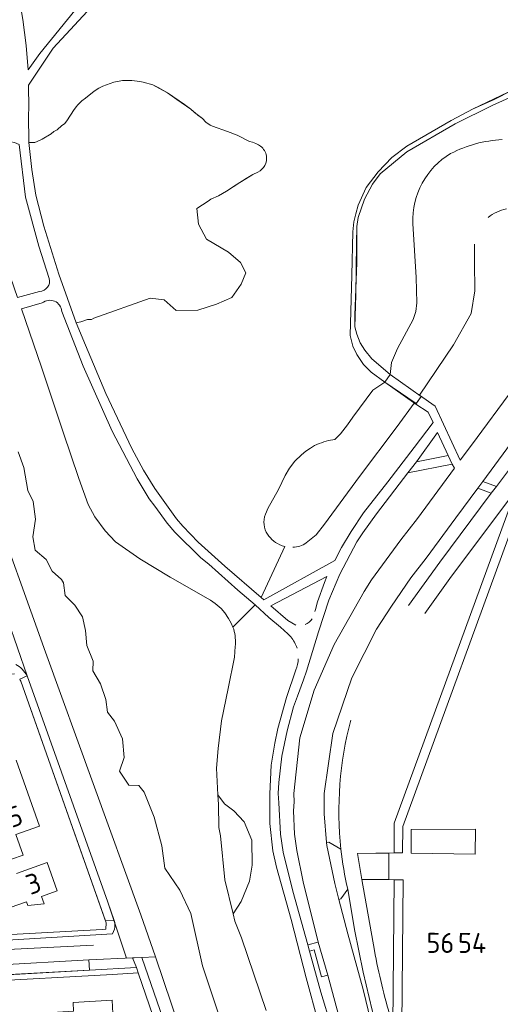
# Model space of a CAD drawing. Header units: metres. Extents: x 209813 to 223847, y 571801 to 587119.
# Tile 718 of 746: x 222097 to 222193, y 584708 to 584904. Entities that reach past the tile are written whole.
import ezdxf
from ezdxf.enums import TextEntityAlignment as Align

# ---------------------------------------------------------------- set-up
doc = ezdxf.new("R2010")
doc.units = ezdxf.units.M
for name, color, linetype, lineweight in [('B-RO-GR-BEPLANTING_CULTUUR_BOSPLANTSOEN-GV', 8, 'Continuous', 0), ('B-RO-GR-BEPLANTING_CULTUUR_HEESTERS-GV', 8, 'Continuous', 0), ('B-RO-GR-GRAS-GV', 8, 'Continuous', 0), ('B-RO-KW-KUNSTWERK_DEK-GV', 8, 'Continuous', 0), ('B-RO-OG-BEBOUWING-T18', 8, 'Continuous', 0), ('B-RO-OG-TERREIN_CULTUURSCHEIDING-GV', 8, 'Continuous', 0), ('B-RO-OG-TERREIN_ERF-GV', 8, 'Continuous', 0), ('B-RO-VH-VERHARDING_BETONSTRAATSTEEN-GV', 8, 'Continuous', 0), ('B-RO-VH-VERHARDING_HALFVERHARDING-GV', 8, 'Continuous', 0), ('B-RO-VH-VERHARDING_TEGEL-GV', 8, 'Continuous', 0)]:
    doc.layers.add(name, color=color, linetype=linetype, lineweight=lineweight)
doc.styles.add('NLCS-ISO-M200-T18', font='txt', dxfattribs={"height": 0.36})

msp = doc.modelspace()

# ---------------------------------------------------------------- linework, layer by layer
at = {"layer": 'B-RO-GR-BEPLANTING_CULTUUR_BOSPLANTSOEN-GV', "flags": 128}
for points in [[(222145.262, 584879.197), (222144.812, 584879.496), (222144.311, 584879.745), (222143.611, 584879.993), (222143.01, 584880.142), (222140.607, 584881.387), (222138.656, 584882.133), (222135.653, 584883.227), (222135.203, 584883.426), (222134.301, 584884.024), (222133.65, 584884.723), (222132.047, 584885.97), (222131.345, 584886.619), (222128.541, 584888.564), (222126.688, 584889.861), (222124.936, 584890.857), (222123.734, 584891.455), (222121.833, 584892.001), (222121.133, 584892.149), (222119.532, 584892.345), (222117.682, 584892.341), (222115.933, 584891.986), (222113.734, 584891.229), (222112.985, 584890.827), (222112.036, 584890.224), (222110.289, 584888.818)], [(222197.065, 584889.858), (222191.451, 584887.347), (222184.109, 584883.675), (222174.419, 584878.113), (222169.156, 584873.685), (222167.617, 584871.633), (222165.971, 584868.609), (222164.756, 584864.991), (222164.486, 584863.182), (222164.459, 584855.892), (222164.055, 584845.551), (222164.055, 584843.149), (222164.432, 584841.664), (222165.134, 584839.909), (222166.079, 584838.478), (222167.482, 584836.723), (222171.127, 584833.609), (222171.413, 584835.985), (222172.571, 584838.81), (222175.713, 584844.586), (222176.213, 584846.224), (222176.46, 584847.905), (222176.303, 584852.979), (222175.678, 584863.795)], [(222108.493, 584887.162), (222108.017, 584886.529), (222106.549, 584884.254), (222106.1, 584883.702), (222105.6, 584883.351), (222104.652, 584882.497), (222104.003, 584882.145), (222103.454, 584881.693), (222101.656, 584880.588), (222100.657, 584880.135), (222100.207, 584879.983), (222099.507, 584879.932), (222099.007, 584879.98), (222099.569, 584874.576), (222100.38, 584869.423), (222101.943, 584863.27), (222104.964, 584853.668), (222108.435, 584843.967), (222109.335, 584844.169), (222110.684, 584844.573), (222111.484, 584844.625), (222111.984, 584844.877), (222123.212, 584848.854), (222126.022, 584848.523), (222128.42, 584846.373), (222132.718, 584846.456), (222136.438, 584847.696), (222139.496, 584849.019), (222141.397, 584851.665), (222142.307, 584853.897), (222141.232, 584855.965), (222138.835, 584858.032), (222134.454, 584860.678), (222132.883, 584863.654), (222132.538, 584866.752), (222134.785, 584868.209), (222135.334, 584868.611), (222136.833, 584869.315), (222138.431, 584870.22), (222141.078, 584871.979), (222143.175, 584873.235), (222143.724, 584873.587), (222144.723, 584874.04)], [(222093.158, 584879.465), (222092.359, 584878.762), (222091.063, 584876.907), (222089.968, 584874.552), (222089.028, 584873.272), (222090.092, 584868.648), (222093.886, 584857.343), (222096.745, 584848.996), (222101.139, 584850.181)], [(222103.069, 584852.793), (222101.002, 584859.264), (222098.309, 584869.06), (222097.058, 584879.575), (222096.107, 584879.973), (222095.412, 584880.087), (222094.707, 584880.07)], [(222101.667, 584847.899), (222097.495, 584846.751), (222101.489, 584835.073), (222105.864, 584822.13), (222108.991, 584812.859), (222110.839, 584807.684), (222112.138, 584805.185), (222114.24, 584802.395), (222116.28, 584800.226), (222121.157, 584796.799), (222127.231, 584793.113), (222135.218, 584788.525), (222136.192, 584787.865), (222137.347, 584786.864), (222138.102, 584786.008), (222138.877, 584784.894), (222139.408, 584783.943), (222139.724, 584783.138), (222144.153, 584787.607), (222140.702, 584790.543), (222134.891, 584795.734), (222133.288, 584797.031), (222128.126, 584802.123), (222126.572, 584803.921), (222124.165, 584807.319), (222123.012, 584808.817), (222120.603, 584812.765), (222115.632, 584822.313), (222109.854, 584835.311), (222105.552, 584846.224)]]:
    msp.add_lwpolyline(points, dxfattribs=at)
at = {"layer": 'B-RO-GR-BEPLANTING_CULTUUR_BOSPLANTSOEN-GV'}
for points in [[(222146.417, 584877.248, 0.1874323), (222145.262, 584879.197)], [(222183.198, 584877.748, -0.107565), (222193.464, 584880.528)], [(222175.678, 584863.795, -0.2738934), (222183.198, 584877.748)], [(222101.139, 584850.181, 0.4675409), (222103.069, 584852.793)], [(222105.552, 584846.224, 0.6129114), (222101.667, 584847.899)]]:
    msp.add_lwpolyline(points, format="xyb", dxfattribs=at)
at = {"layer": 'B-RO-GR-BEPLANTING_CULTUUR_BOSPLANTSOEN-GV', "flags": 128}
msp.add_lwpolyline([(222139.796, 584725.877), (222141.404, 584728.374), (222143.057, 584732.426), (222143.553, 584735.651), (222143.471, 584740.612), (222141.983, 584744.25), (222139.916, 584746.482), (222138.015, 584747.888), (222136.724, 584749.675), (222136.865, 584747.757), (222136.947, 584743.115), (222137.235, 584741.46), (222138.145, 584732.702)], close=True, dxfattribs=at)
at = {"layer": 'B-RO-GR-BEPLANTING_CULTUUR_HEESTERS-GV', "flags": 128}
msp.add_lwpolyline([(222120.457, 584715.199), (222119.667, 584717.099), (222110.983, 584716.688), (222111.091, 584714.632)], close=True, dxfattribs=at)
at = {"layer": 'B-RO-GR-GRAS-GV', "flags": 128}
for points in [[(222095.23, 584915.958), (222095.934, 584913.908), (222096.792, 584910.456), (222097.805, 584904.503), (222098.466, 584899.299), (222098.852, 584894.454), (222101.198, 584897.725), (222109.021, 584907.355), (222118.362, 584915.258), (222128.472, 584923.204), (222136.654, 584930.821), (222137.297, 584932.482), (222135.798, 584931.978), (222131.5, 584930.966), (222127.551, 584930.405), (222121.851, 584930.14), (222116.75, 584930.378), (222109.748, 584931.311), (222106.746, 584931.854), (222107.648, 584931.206), (222106.57, 584926.424)], [(222112.338, 584907.986), (222103.87, 584898.785), (222098.933, 584891.415), (222098.993, 584886.838), (222098.895, 584885.486), (222099.007, 584879.98), (222099.507, 584879.932), (222100.207, 584879.983), (222100.657, 584880.135), (222101.656, 584880.588), (222103.454, 584881.693), (222104.003, 584882.145), (222104.652, 584882.497), (222105.6, 584883.351), (222106.1, 584883.702), (222106.549, 584884.254), (222108.017, 584886.529), (222108.493, 584887.162)], [(222110.289, 584888.818), (222112.036, 584890.224), (222112.985, 584890.827), (222113.734, 584891.229), (222115.933, 584891.986), (222117.682, 584892.341), (222119.532, 584892.345), (222121.133, 584892.149), (222121.833, 584892.001), (222123.734, 584891.455), (222125.787, 584890.359), (222126.688, 584889.861), (222130.043, 584887.567), (222131.345, 584886.619), (222132.698, 584885.421), (222133.65, 584884.723), (222134.301, 584884.024), (222135.203, 584883.426), (222135.653, 584883.227), (222138.656, 584882.133), (222140.607, 584881.387), (222143.01, 584880.142), (222143.611, 584879.993), (222144.311, 584879.745), (222144.812, 584879.496), (222145.262, 584879.197)], [(222158.789, 584820.428), (222160.105, 584820.658), (222161.229, 584821.747), (222162.617, 584823.559), (222163.671, 584825.106), (222167.688, 584830.459), (222170.039, 584832.076), (222167.348, 584834.104), (222165.782, 584835.616), (222164.459, 584837.614), (222163.65, 584839.288), (222163.164, 584841.394), (222163.461, 584853.435), (222163.65, 584862.129), (222163.893, 584864.1), (222164.244, 584865.693), (222164.756, 584867.421), (222166.349, 584870.958), (222168.751, 584874.117), (222171.477, 584876.979), (222174.446, 584879.247), (222183.326, 584884.377), (222187.699, 584886.699), (222195.958, 584890.587)], [(222144.723, 584874.04), (222143.724, 584873.587), (222142.376, 584872.783), (222139.829, 584871.175), (222138.431, 584870.22), (222136.833, 584869.315), (222135.284, 584868.61), (222134.785, 584868.209), (222132.538, 584866.752), (222132.883, 584863.654), (222134.454, 584860.678), (222138.835, 584858.032), (222141.232, 584855.965), (222142.307, 584853.897), (222141.397, 584851.665), (222139.496, 584849.019), (222136.438, 584847.696), (222132.718, 584846.456), (222128.42, 584846.373), (222126.022, 584848.523), (222123.212, 584848.854), (222111.984, 584844.877), (222111.484, 584844.625), (222110.684, 584844.573), (222109.335, 584844.169), (222108.435, 584843.967), (222110.295, 584839.467), (222114.366, 584829.817), (222119.54, 584818.869), (222121.899, 584814.52), (222124.157, 584810.872), (222128.471, 584804.777), (222129.724, 584803.328), (222132.781, 584800.133), (222138.142, 584795.341), (222145.334, 584789.109), (222150.074, 584799.279)], [(222146.412, 584806.205), (222146.721, 584806.881), (222148.821, 584810.651), (222150.171, 584813.425), (222151.054, 584814.923), (222152.067, 584816.301), (222153.385, 584817.569), (222154.282, 584818.318), (222155.184, 584818.93)]]:
    msp.add_lwpolyline(points, dxfattribs=at)
at = {"layer": 'B-RO-GR-GRAS-GV'}
for points in [[(222108.493, 584887.162, -0.0648772), (222110.289, 584888.818)], [(222146.417, 584877.248, -0.3304576), (222144.723, 584874.04)], [(222155.184, 584818.93, -0.0800194), (222158.789, 584820.428)], [(222146.38, 584802.098, -0.2317986), (222146.412, 584806.205)], [(222149.067, 584799.63, -0.1592639), (222146.38, 584802.098)], [(222150.074, 584799.279, -0.0492523), (222149.067, 584799.63)]]:
    msp.add_lwpolyline(points, format="xyb", dxfattribs=at)
at = {"layer": 'B-RO-KW-KUNSTWERK_DEK-GV', "flags": 128}
msp.add_lwpolyline([(222177.327, 584829.212), (222171.127, 584833.609), (222170.039, 584832.076), (222176.239, 584827.678)], close=True, dxfattribs=at)
at = {"layer": 'B-RO-OG-TERREIN_CULTUURSCHEIDING-GV', "flags": 128}
for points in [[(222187.925, 584859.635), (222187.983, 584856.05), (222187.995, 584850.321), (222187.312, 584845.778), (222183.751, 584839.516), (222176.968, 584829.466), (222180.126, 584827.264), (222185.094, 584816.477), (222187.331, 584819.525), (222195.84, 584830.932), (222203.862, 584841.625), (222213.141, 584854.015), (222219.361, 584862.459), (222226.784, 584872.252), (222230.586, 584877.426), (222235.44, 584883.047), (222237.682, 584885.206)], [(222088.722, 584844.337), (222079.487, 584841.795), (222102.293, 584778.175), (222121.31, 584725.695), (222124.277, 584717.33), (222133.854, 584688.974), (222136.507, 584688.612), (222140.369, 584688.543)], [(222150.074, 584799.279), (222145.334, 584789.109), (222145.927, 584788.597), (222160.091, 584796.498), (222161.385, 584799.054), (222163.329, 584802.262), (222165.821, 584805.973), (222170.658, 584812.191), (222175.944, 584819.012), (222179.688, 584824.019), (222178.739, 584826.12), (222176.239, 584827.678), (222175.916, 584827.907), (222172.5, 584823.258), (222165.02, 584813.226), (222157.993, 584803.703), (222156.377, 584801.573), (222154.372, 584799.981)], [(222142.167, 584689.942), (222133.674, 584715.493), (222131.322, 584725.937), (222129.109, 584730.631), (222126.132, 584735.03), (222125.54, 584739.456), (222123.993, 584745.215), (222121.979, 584750.218), (222120.971, 584751.511), (222118.931, 584751.58), (222117.073, 584754.368), (222118.043, 584757.117), (222117.683, 584760.854), (222116.053, 584764.407), (222114.696, 584766.16), (222114.35, 584768.733), (222113.298, 584771.824), (222111.771, 584774.448), (222111.852, 584776.374), (222110.53, 584779.506), (222110.311, 584782.472), (222109.71, 584785.204), (222108.143, 584787.549), (222106.205, 584789.464), (222105.891, 584791.981), (222105.471, 584792.668), (222103.659, 584794.305), (222102.456, 584796.644), (222100.248, 584798.513), (222099.797, 584801.185), (222100.293, 584804.699), (222099.818, 584808.224), (222098.791, 584810.427), (222098.013, 584815.029), (222096.837, 584818.176)], [(222174.79, 584787.456), (222181.014, 584796.121), (222191.29, 584809.89), (222188.594, 584810.934), (222184.224, 584805.015), (222178.318, 584796.91), (222175.215, 584793.008), (222171.411, 584787.354), (222168.408, 584782.751), (222163.494, 584773.052), (222159.654, 584761.944), (222157.919, 584749.951), (222157.972, 584745.879), (222158.442, 584740.135), (222158.888, 584740.209), (222161.302, 584738.792)], [(222164.617, 584737.934), (222171.886, 584738.075), (222171.929, 584743.978), (222195.439, 584808.284), (222194.76, 584808.547)], [(222194.76, 584808.547), (222183.041, 584792.861), (222178.042, 584785.851)], [(222156.062, 584786.277), (222156.212, 584786.678), (222156.608, 584788.231), (222158, 584792.088), (222158.473, 584793.241), (222147.288, 584787.422), (222150.716, 584784.462), (222152.275, 584783.522)], [(222144.153, 584787.607), (222139.724, 584783.138), (222139.882, 584782.737)], [(222151.272, 584781.209), (222150.72, 584781.808), (222149.219, 584783.157), (222146.864, 584785.053), (222144.153, 584787.607)], [(222140.171, 584779.261), (222140.015, 584777.176), (222138.803, 584770.888), (222137.473, 584764.458), (222136.808, 584758.917), (222136.433, 584754.999), (222136.724, 584749.675), (222138.015, 584747.888), (222139.916, 584746.482), (222141.983, 584744.25), (222143.471, 584740.612), (222143.553, 584735.651), (222143.057, 584732.426), (222141.404, 584728.374), (222139.796, 584725.877), (222140.126, 584724.423), (222141.424, 584721.112), (222146.362, 584706.573)], [(222156.836, 584704.04), (222154.353, 584713.093), (222151.325, 584724.797), (222148.395, 584735.251), (222147.701, 584738.451), (222147.112, 584743.951), (222147.09, 584749.867), (222147.378, 584755.574), (222148.068, 584759.98), (222148.662, 584762.934), (222150.449, 584769.095), (222152.287, 584774.606)], [(222171.89, 584732.714), (222165.441, 584732.738), (222167.963, 584718.562)], [(222171.25, 584704.967), (222171.649, 584703.693), (222171.89, 584732.714)]]:
    msp.add_lwpolyline(points, dxfattribs=at)
at = {"layer": 'B-RO-OG-TERREIN_CULTUURSCHEIDING-GV'}
for points in [[(222194.316, 584866.683, 0.1282491), (222190.691, 584864.959)], [(222154.372, 584799.981, -0.1339178), (222151.693, 584799.102)], [(222154.168, 584783.67, 0.1484977), (222155.565, 584784.826)], [(222139.882, 584782.737, -0.0980929), (222140.171, 584779.261)], [(222152.528, 584778.961, 0.0823763), (222151.272, 584781.209)], [(222152.287, 584774.606, 0.0812989), (222152.782, 584776.859)], [(222161.302, 584738.792, -0.0930524), (222163.266, 584764.561)], [(222167.963, 584718.562, 0.0258206), (222171.25, 584704.967)]]:
    msp.add_lwpolyline(points, format="xyb", dxfattribs=at)
at = {"layer": 'B-RO-OG-TERREIN_CULTUURSCHEIDING-GV', "flags": 128}
for points in [[(222213.199, 584838.971), (222210.796, 584840.789), (222202.943, 584830.131), (222194.384, 584818.774), (222189.588, 584812.279), (222192.33, 584811.231), (222202.361, 584824.544)], [(222182.696, 584817.453), (222180.588, 584822.027), (222176.356, 584816.204)], [(222174.675, 584813.992), (222168.422, 584805.779), (222165.63, 584801.968), (222164.483, 584800.213), (222161.047, 584793.748), (222158.858, 584788.537), (222156.821, 584782.225), (222154.388, 584774.361), (222153.842, 584772.608), (222152.599, 584769.351), (222151.853, 584767.247), (222150.563, 584762.439), (222149.474, 584757.381), (222148.885, 584752.124), (222148.74, 584749.921), (222148.922, 584748.097), (222149.209, 584741.798), (222149.752, 584738.247), (222151.687, 584730.395), (222154.664, 584719.686), (222156.774, 584720.27), (222153.742, 584732.29), (222152.504, 584738.542), (222152.011, 584741.842), (222151.82, 584746.491), (222151.974, 584748.291), (222151.903, 584749.937), (222153.113, 584761.027), (222155.924, 584770.564), (222159.936, 584779.676), (222165.96, 584790.257), (222167.411, 584792.609), (222173.267, 584800.614), (222176.57, 584804.866), (222183.932, 584814.895), (222183.526, 584815.735)], [(222167.262, 584704.452), (222168.128, 584704.69), (222167.515, 584706.63), (222165.702, 584714.269), (222163.974, 584722.753), (222162.643, 584730.841), (222161.254, 584728.865), (222160.877, 584728.785), (222162.676, 584721.925), (222165.704, 584710.771)], [(222158.643, 584713.677), (222157.403, 584713.334), (222155.972, 584718.707), (222155.009, 584718.44), (222157.299, 584710.238), (222159.336, 584703.435), (222162.513, 584691.332), (222164.715, 584691.827), (222162.231, 584700.53)]]:
    msp.add_lwpolyline(points, close=True, dxfattribs=at)
at = {"layer": 'B-RO-OG-TERREIN_ERF-GV', "flags": 128}
for points in [[(222096.145, 584773.854), (221978.531, 584767.227), (221981.511, 584715.492), (222113.627, 584722.771), (222114.364, 584722.829), (222114.436, 584724.127), (222097.366, 584772.347)], [(222096.428, 584756.585), (222101.113, 584743.397), (222096.381, 584741.721), (222097.823, 584737.648), (222095.523, 584736.834)], [(222096.542, 584733.959), (222102.669, 584736.129), (222104.668, 584730.477), (222101.523, 584729.363), (222102.054, 584727.863), (222098.771, 584727.586), (222098.521, 584728.299), (222095.247, 584727.139)]]:
    msp.add_lwpolyline(points, dxfattribs=at)
for points in [[(222125.364, 584688.081), (222131.254, 584688.761), (222130.585, 584691.025), (222128.922, 584690.452), (222120.814, 584714.096), (222115.713, 584713.804), (221981.502, 584706.434), (221983.007, 584680.813), (222000, 584681.741)], [(222107.811, 584708.198), (222115.614, 584708.672), (222116.117, 584699.365), (222109.482, 584698.996), (222109.654, 584695.888), (222106.446, 584695.71), (222106.216, 584699.844), (222105.081, 584699.781), (222104.721, 584706.257), (222107.909, 584706.435)]]:
    msp.add_lwpolyline(points, close=True, dxfattribs=at)
at = {"layer": 'B-RO-VH-VERHARDING_BETONSTRAATSTEEN-GV', "flags": 128}
for points in [[(222098.628, 584773.434), (222114.782, 584728.247), (222118.482, 584717.043), (222121.558, 584717.157), (222124.277, 584717.33), (222121.31, 584725.695), (222102.293, 584778.175), (222079.487, 584841.795)], [(222098.628, 584773.434), (222094.819, 584784.631)], [(222115.694, 584721.907), (222094.641, 584720.635), (222094.766, 584718.747)], [(222094.766, 584718.747), (222111.905, 584719.628)]]:
    msp.add_lwpolyline(points, dxfattribs=at)
msp.add_lwpolyline([(222092.426, 584713.608), (222111.091, 584714.632), (222110.983, 584716.688), (222092.306, 584715.615)], close=True, dxfattribs=at)
at = {"layer": 'B-RO-VH-VERHARDING_HALFVERHARDING-GV', "flags": 128}
for points in [[(222199.305, 584892.342), (222191.72, 584888.481), (222187.699, 584886.699), (222183.326, 584884.377), (222174.446, 584879.247), (222171.477, 584876.979), (222168.751, 584874.117), (222166.349, 584870.958), (222164.756, 584867.421), (222164.244, 584865.693), (222163.893, 584864.1), (222163.65, 584862.129), (222163.461, 584853.435), (222163.164, 584841.394), (222163.65, 584839.288), (222164.459, 584837.614), (222165.782, 584835.616), (222167.348, 584834.104), (222170.039, 584832.076)], [(222171.127, 584833.609), (222167.482, 584836.723), (222166.079, 584838.478), (222165.134, 584839.909), (222164.432, 584841.664), (222164.055, 584843.149), (222164.271, 584849.493), (222164.378, 584859.807), (222164.486, 584863.182), (222164.756, 584864.991), (222165.971, 584868.609), (222167.617, 584871.633), (222169.156, 584873.685), (222174.419, 584878.113), (222184.109, 584883.675), (222191.451, 584887.347), (222197.065, 584889.858)]]:
    msp.add_lwpolyline(points, dxfattribs=at)
msp.add_lwpolyline([(222176.325, 584827.8), (222177.327, 584829.212), (222171.127, 584833.609), (222170.039, 584832.076)], close=True, dxfattribs=at)
at = {"layer": 'B-RO-VH-VERHARDING_TEGEL-GV', "flags": 128}
for points in [[(222182.696, 584817.453), (222176.356, 584816.204), (222174.675, 584813.992), (222183.526, 584815.735)], [(222191.29, 584809.89), (222192.33, 584811.231), (222189.588, 584812.279), (222188.594, 584810.934)], [(222188.096, 584737.84), (222188.139, 584742.786), (222175.303, 584742.769), (222175.332, 584738.034)], [(222170.832, 584732.728), (222170.821, 584738.039), (222164.617, 584737.934), (222165.441, 584732.738)], [(222176.51, 584693.556), (222175.763, 584696.107), (222176.83, 584696.408), (222175.89, 584699.306), (222174.86, 584698.972), (222173.448, 584703.582), (222173.69, 584732.7), (222171.89, 584732.714), (222171.649, 584703.693), (222175.061, 584692.786), (222176.586, 584693.293)], [(222154.664, 584719.686), (222155.009, 584718.44), (222155.972, 584718.707), (222157.403, 584713.334), (222158.643, 584713.677), (222156.774, 584720.27)], [(222119.667, 584717.099), (222120.457, 584715.199), (222120.814, 584714.096), (222128.922, 584690.452), (222130.585, 584691.025), (222121.558, 584717.157)]]:
    msp.add_lwpolyline(points, close=True, dxfattribs=at)
for points in [[(222195.439, 584808.284), (222171.929, 584743.978), (222171.886, 584738.075), (222173.586, 584738.062), (222173.62, 584743.36), (222197.121, 584807.632)], [(222097.158, 584772.757), (222098.628, 584773.434)], [(222114.307, 584724.492), (222116.026, 584724.589), (222114.782, 584728.247), (222098.628, 584773.434)], [(222097.366, 584772.347), (222114.307, 584724.492)], [(222161.302, 584738.792), (222158.888, 584740.209), (222158.442, 584740.135)], [(222158.442, 584740.135), (222158.509, 584739.529), (222160.095, 584731.978), (222160.877, 584728.785), (222161.254, 584728.865), (222162.643, 584730.841)], [(222114.307, 584724.492), (222114.436, 584724.127), (222114.364, 584722.829), (222113.627, 584722.771), (221981.511, 584715.492), (221981.57, 584714.471), (221985.293, 584714.609), (222002.245, 584715.557)], [(222116.027, 584724.586), (222116.026, 584724.589)], [(222002.245, 584715.557), (222005.104, 584715.746), (222020.246, 584716.561), (222023.158, 584716.639), (222037.868, 584717.539), (222040.775, 584717.651), (222055.912, 584718.503), (222059.019, 584718.832), (222076.759, 584719.66), (222091.894, 584720.537), (222094.641, 584720.635), (222115.694, 584721.907), (222116.111, 584722.811)], [(222120.457, 584715.199), (222111.091, 584714.632), (222087.596, 584713.351), (222068.935, 584712.233), (222064.131, 584712.032), (222045.342, 584710.965), (222040.626, 584710.613), (222021.688, 584709.66), (221998.034, 584708.249), (221993.278, 584708.032), (221981.455, 584707.239), (221981.502, 584706.434), (222115.713, 584713.804), (222120.814, 584714.096)]]:
    msp.add_lwpolyline(points, dxfattribs=at)
at = {"layer": 'B-RO-VH-VERHARDING_TEGEL-GV'}
for points in [[(222098.628, 584773.434, 0.1449443), (222096.384, 584775.709)], [(222097.158, 584772.757, -0.0331201), (222097.366, 584772.347)], [(222162.643, 584730.841, -0.0293396), (222161.302, 584738.792)], [(222116.111, 584722.811, 0.1181794), (222116.027, 584724.586)]]:
    msp.add_lwpolyline(points, format="xyb", dxfattribs=at)

# ---------------------------------------------------------------- texts
at = {"layer": 'B-RO-OG-BEBOUWING-T18', "style": 'NLCS-ISO-M200-T18'}
for s, rotation, p in [('5', 19.6, (222096.172, 584745.356)), ('3', 19.6, (222099.897, 584731.969)), ('56', 359.7, (222181.141, 584720.098)), ('54', 359.5, (222187.484, 584720.085))]:
    msp.add_text(s, height=4, rotation=rotation, dxfattribs=at).set_placement(p, align=Align.MIDDLE)

doc.saveas('drawing.dxf')
